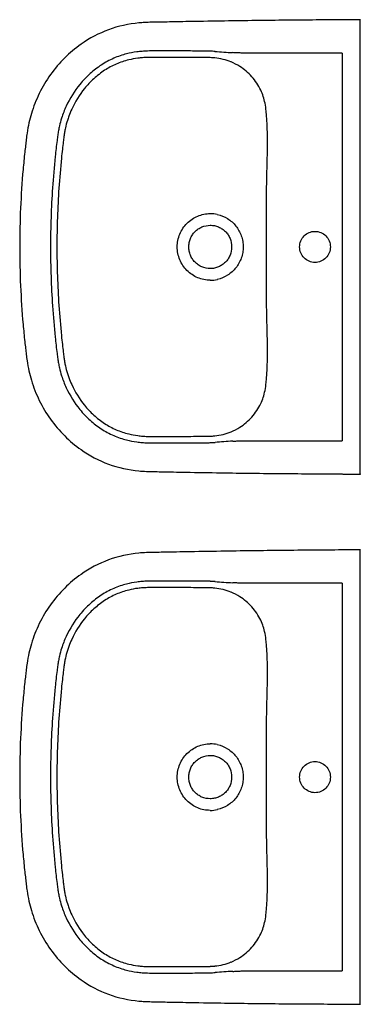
# Model space of a CAD drawing. Header units: millimetres. Extents: x 2886542 to 7567581, y -792623 to 134766.
# Tile 296 of 320: x 4931288 to 4931738, y -354273 to -352973. Entities that reach past the tile are written whole.
import ezdxf

# ---------------------------------------------------------------- set-up
doc = ezdxf.new("R2010")
doc.units = ezdxf.units.MM

msp = doc.modelspace()

# ---------------------------------------------------------------- linework, layer by layer
at = {"color": 0}
for p, q in [((4931738.4, -353560.6), (4931738.4, -352986.2)), ((4931714.6, -353017.4), (4931583.7, -353017.4)), ((4931583.7, -353028.2), (4931583.7, -353028.2)), ((4931714.6, -353017.4), (4931714.6, -353529.3)), ((4931615.2, -353109.6), (4931615.2, -353109.6)), ((4931615.2, -353437.1), (4931615.2, -353437.1)), ((4931583.7, -353529.3), (4931714.6, -353529.3)), ((4931738.4, -354260.6), (4931738.4, -353686.2)), ((4931714.6, -353717.4), (4931583.7, -353717.4)), ((4931714.6, -353717.4), (4931714.6, -354229.3)), ((4931583.7, -353728.2), (4931583.7, -353728.2)), ((4931615.2, -353809.6), (4931615.2, -353809.6)), ((4931615.2, -354137.1), (4931615.2, -354137.1)), ((4931583.7, -354229.3), (4931714.6, -354229.3))]:
    msp.add_line(p, q, dxfattribs=at)
for centre, radius, start, end in [((4931531.6, -353228.4), 213.6, 86.0078, 87.7144), ((4931749.8, -350101.1), 2921.3, 266.0078, 266.4663), ((4931536, -353124.1), 100.7, 84.2213, 87.654), ((4931538.1, -353102.8), 79.3, 68.2149, 84.2213), ((4931543, -353090.6), 66.2, 56.7828, 68.2149), ((4931540.1, -353272.7), 43.2, 77.4337, 89.9662), ((4940193.3, -353252.6), 8579.1, 179.87635, 180.1385), ((4923908.1, -353292), 7706.2, 359.84666, 0.1385), ((4931540.1, -353274.2), 43.2, 270.0218, 282.5783), ((4931539.2, -353448.1), 75, 275.3151, 292.2487), ((4931540.3, -353450.9), 72, 292.2487, 302.7535), ((4931533.3, -353385.5), 137.9, 272.8096, 275.3151), ((4931532.6, -353336), 195.9, 272.2085, 274.0693), ((4931701.6, -355712.4), 2186.5, 93.4566, 94.0693), ((4931531.6, -353928.4), 213.6, 86.0078, 87.7144), ((4931749.8, -350801.1), 2921.3, 266.0078, 266.4663), ((4931536, -353824.1), 100.7, 84.2213, 87.654), ((4931538.1, -353802.8), 79.3, 68.2149, 84.2213), ((4931543, -353790.6), 66.2, 56.7828, 68.2149), ((4931540.1, -353972.7), 43.2, 77.4337, 89.9662), ((4940193.3, -353952.6), 8579.1, 179.87635, 180.1385), ((4923908.1, -353992), 7706.2, 359.84666, 0.1385), ((4931540.1, -353974.2), 43.2, 270.0218, 282.5783), ((4931540.3, -354150.9), 72, 292.2487, 302.7535), ((4931533.3, -354085.5), 137.9, 272.8096, 275.3151), ((4931539.2, -354148.1), 75, 275.3151, 292.2487), ((4931532.6, -354036), 195.9, 272.2085, 274.0693), ((4931701.6, -356412.4), 2186.5, 93.4566, 94.0693)]:
    msp.add_arc(centre, radius, start, end, dxfattribs=at)
for points, degree, knots in [([(4931714.6, -352973.5), (4931688.4, -352973.7), (4931634.9, -352974.1), (4931566, -352975), (4931517.9, -352975.8), (4931489.8, -352976.3), (4931474.7, -352976.6), (4931462, -352976.8), (4931455.3, -352977), (4931449.7, -352977.3), (4931433.5, -352978.7), (4931405.2, -352984.9), (4931372.3, -353002.3), (4931347.1, -353023.5), (4931328.5, -353045.4), (4931313.7, -353070.3), (4931305, -353092.2), (4931300.4, -353109.9), (4931298.3, -353121.3), (4931297, -353131.3), (4931296.1, -353139.6), (4931294.6, -353152.9), (4931290.2, -353197.4), (4931288.4, -353239.2), (4931288.4, -353273.4)], 3, [624.329372, 624.329372, 624.329372, 624.329372, 702.954481, 784.872453, 830.951627, 847.339519, 869.099473, 876.286618, 885.594721, 889.203185, 893.06913, 934.29152, 975.506743, 1003.663293, 1032.591568, 1061.523462, 1090.200355, 1103.007356, 1116.545068, 1124.93032, 1133.080278, 1141.824147, 1164.862029, 1267.315864, 1267.315864, 1267.315864, 1267.315864]), ([(4931738.4, -352973.5), (4931738.4, -352973.4), (4931723, -352973.4), (4931714.6, -352973.5)], 1, [600.373143, 600.373143, 600.51024, 615.933195, 624.329372, 624.329372]), ([(4931540.1, -353014.9), (4931538.2, -353014.9), (4931534, -353014.8), (4931528.9, -353014.8), (4931522.2, -353014.8), (4931515.8, -353014.7), (4931503.5, -353014.6), (4931492.9, -353014.6), (4931482.7, -353014.5), (4931476.4, -353014.5), (4931469.6, -353014.6), (4931462.9, -353014.6), (4931456.5, -353014.7), (4931450.2, -353015.1), (4931440.9, -353016.1), (4931428.1, -353018.5), (4931412.2, -353023.9), (4931395.9, -353032.8), (4931380.9, -353044.4), (4931364.2, -353061.9), (4931351.6, -353082.1), (4931344.2, -353101.3), (4931341.1, -353112.2), (4931339.6, -353119.7), (4931338.6, -353126.1), (4931337.1, -353137.5), (4931334.5, -353160.7), (4931330.5, -353207.6), (4931329.1, -353247.4), (4931329.1, -353273.4)], 3, [175.048841, 175.048841, 175.048841, 175.048841, 180.891155, 187.66553, 190.097243, 200.971297, 207.107662, 226.924402, 232.691241, 237.690518, 245.872119, 253.117634, 257.691167, 265.085682, 272.24233, 285.758915, 303.884333, 322.571574, 341.132044, 360.794246, 394.866598, 411.87741, 422.527365, 428.832371, 434.893076, 441.844009, 463.483086, 504.881463, 582.882709, 582.882709, 582.882709, 582.882709]), ([(4931540.1, -353023.5), (4931538.3, -353023.4), (4931535.1, -353023.3), (4931530.1, -353023.4), (4931522.1, -353023.4), (4931513.7, -353023.2), (4931503.3, -353023.2), (4931494.3, -353023.2), (4931481.5, -353023.1), (4931469.2, -353023.1), (4931458.2, -353023.2), (4931450.8, -353023.5), (4931442.5, -353024.3), (4931430.7, -353026.5), (4931415.8, -353031.5), (4931400.1, -353040), (4931386, -353051), (4931370.4, -353067.5), (4931359.8, -353084.7), (4931353.7, -353099.5), (4931350.9, -353107.8), (4931349, -353114.8), (4931347.6, -353121.9), (4931346.7, -353127.9), (4931345.8, -353135.5), (4931344.7, -353145), (4931342.5, -353165.5), (4931338.9, -353208.4), (4931337.6, -353247.6), (4931337.6, -353273.4)], 3, [979.515725, 979.515725, 979.515725, 979.515725, 984.998793, 989.193783, 994.506217, 1008.836262, 1014.564091, 1025.67181, 1035.775102, 1052.873813, 1062.576161, 1068.957794, 1075.078432, 1087.407323, 1104.896786, 1122.232394, 1140.496235, 1158.413781, 1190.38659, 1200.50569, 1206.374096, 1216.605643, 1222.213255, 1228.037047, 1234.961214, 1245.092548, 1256.793198, 1296.845648, 1374.248337, 1374.248337, 1374.248337, 1374.248337]), ([(4931615.2, -353109.6), (4931615, -353106.9), (4931614.7, -353101.8), (4931614, -353093.1), (4931612.8, -353084.1), (4931610.4, -353074.7), (4931606.7, -353065.8), (4931601.7, -353057), (4931595.2, -353048.6), (4931587.7, -353041.2), (4931582.1, -353037.1), (4931579.3, -353035.3)], 3, [850.913163, 850.913163, 850.913163, 850.913163, 858.963388, 866.231581, 877.085686, 886.260054, 895.260314, 905.875022, 916.564351, 927.072225, 937.310546, 937.310546, 937.310546, 937.310546]), ([(4931614.3, -353234.1), (4931614.3, -353221.7), (4931614.4, -353205), (4931614.9, -353178.9), (4931615.5, -353160.5), (4931615.8, -353140.8), (4931615.8, -353127.8), (4931615.5, -353117.1), (4931615.3, -353112), (4931615.2, -353109.6)], 3, [726.376125, 726.376125, 726.376125, 726.376125, 763.622224, 776.430836, 804.676477, 819.055623, 835.490807, 843.719456, 850.904433, 850.904433, 850.904433, 850.904433]), ([(4931496.6, -353273.4), (4931496.6, -353267.6), (4931498.4, -353258.9), (4931503.8, -353248.7), (4931511.1, -353239.8), (4931520.7, -353233.3), (4931531.7, -353230), (4931537.3, -353229.4), (4931540.1, -353229.4)], 3, [-68.665418, -68.665418, -68.665418, -68.665418, -51.296816, -42.590342, -34.181869, -16.861064, -8.510528, 0, 0, 0, 0]), ([(4931549.5, -353230.5), (4931554.3, -353231.5), (4931563.5, -353235.3), (4931574.6, -353245.3), (4931580.7, -353256.3), (4931583.2, -353265.9), (4931583.6, -353270.9), (4931583.6, -353273.4)], 3, [9.459226, 9.459226, 9.459226, 9.459226, 24.117237, 38.862114, 53.669389, 61.303478, 68.668558, 68.668558, 68.668558, 68.668558]), ([(4931511.8, -353273.4), (4931511.8, -353271.5), (4931512.2, -353267.7), (4931513.8, -353262.3), (4931516.4, -353257.4), (4931519.9, -353253.1), (4931524.2, -353249.5), (4931530.8, -353245.9), (4931536.4, -353244.8), (4931540.1, -353244.8)], 3, [0, 0, 0, 0, 5.771404, 11.358994, 16.760694, 22.424371, 27.849839, 33.48032, 44.736035, 44.736035, 44.736035, 44.736035]), ([(4931540.1, -353244.8), (4931542, -353244.8), (4931545.8, -353245.1), (4931551.1, -353246.8), (4931556, -353249.5), (4931560.3, -353253), (4931563.8, -353257.3), (4931567.3, -353263.9), (4931568.4, -353269.6), (4931568.4, -353273.4)], 3, [44.736035, 44.736035, 44.736035, 44.736035, 50.403646, 55.91951, 61.571197, 67.020032, 72.442686, 78.078755, 89.405769, 89.405769, 89.405769, 89.405769]), ([(4931658.2, -353273.4), (4931658.2, -353270.7), (4931659.2, -353265.4), (4931663.7, -353258.5), (4931670.5, -353253.9), (4931678.5, -353252.3), (4931686.5, -353253.9), (4931693.2, -353258.5), (4931697.8, -353265.3), (4931698.8, -353270.7), (4931698.8, -353273.4)], 3, [0, 0, 0, 0, 8.041153, 16.003729, 24.145465, 32.059, 40.064065, 48.100306, 56.065262, 64.20975, 64.20975, 64.20975, 64.20975]), ([(4931288.4, -353273.4), (4931288.4, -353307.5), (4931290.2, -353349.4), (4931294.6, -353393.9), (4931296.1, -353407.1), (4931297, -353415.5), (4931298.3, -353425.4), (4931300.4, -353436.8), (4931305, -353454.6), (4931313.7, -353476.5), (4931328.5, -353501.3), (4931347.1, -353523.3), (4931372.3, -353544.5), (4931405.2, -353561.9), (4931433.5, -353568.1), (4931449.7, -353569.4), (4931455.3, -353569.7), (4931462, -353569.9), (4931474.7, -353570.2), (4931489.8, -353570.5), (4931517.9, -353571), (4931566, -353571.8), (4931634.9, -353572.7), (4931688.4, -353572.9), (4931714.6, -353573.2)], 3, [-642.986491, -642.986491, -642.986491, -642.986491, -540.532657, -517.494775, -508.750906, -500.600948, -492.215696, -478.677984, -465.870983, -437.194089, -408.262196, -379.333921, -351.177371, -309.962147, -268.739757, -264.873812, -261.265349, -251.957246, -244.770101, -223.010147, -206.622255, -160.54308, -78.625109, 0, 0, 0, 0]), ([(4931329.1, -353273.4), (4931329.1, -353299.4), (4931330.5, -353339.2), (4931334.5, -353386), (4931337.1, -353409.2), (4931338.6, -353420.7), (4931339.6, -353427), (4931341.1, -353434.5), (4931344.2, -353445.5), (4931351.6, -353464.7), (4931364.2, -353484.9), (4931380.9, -353502.4), (4931395.9, -353514), (4931412.2, -353522.8), (4931428.1, -353528.3), (4931440.9, -353530.7), (4931450.2, -353531.7), (4931456.5, -353532), (4931462.9, -353532.1), (4931469.6, -353532.2), (4931476.4, -353532.2), (4931482.7, -353532.2), (4931492.9, -353532.2), (4931503.5, -353532.1), (4931515.8, -353532.1), (4931522.2, -353532), (4931528.9, -353531.9), (4931534, -353532), (4931538.2, -353531.9), (4931540.1, -353531.8)], 3, [582.882709, 582.882709, 582.882709, 582.882709, 660.883955, 702.282331, 723.921408, 730.872341, 736.933047, 743.238052, 753.888008, 770.898819, 804.971172, 824.633373, 843.193843, 861.881084, 880.006503, 893.523087, 900.679736, 908.07425, 912.647783, 919.893298, 928.074899, 933.074176, 938.841015, 958.657755, 964.79412, 975.668174, 978.099887, 984.874262, 990.716576, 990.716576, 990.716576, 990.716576]), ([(4931337.6, -353273.4), (4931337.6, -353299.2), (4931338.9, -353338.3), (4931342.5, -353381.2), (4931344.7, -353401.7), (4931345.8, -353411.3), (4931346.7, -353418.8), (4931347.6, -353424.9), (4931349, -353432), (4931350.9, -353439), (4931353.7, -353447.2), (4931359.8, -353462), (4931370.4, -353479.2), (4931386, -353495.8), (4931400.1, -353506.8), (4931415.8, -353515.2), (4931430.7, -353520.3), (4931442.5, -353522.4), (4931450.8, -353523.3), (4931458.2, -353523.6), (4931469.2, -353523.6), (4931481.5, -353523.6), (4931494.3, -353523.6), (4931503.3, -353523.5), (4931513.7, -353523.5), (4931522.1, -353523.4), (4931530.1, -353523.4), (4931535.1, -353523.4), (4931538.3, -353523.4), (4931540.1, -353523.3)], 3, [0, 0, 0, 0, 77.402688, 117.455139, 129.155789, 139.287123, 146.21129, 152.035082, 157.642694, 167.874241, 173.742647, 183.861746, 215.834556, 233.752102, 252.015943, 269.351551, 286.841014, 299.169905, 305.290543, 311.672176, 321.374524, 338.473235, 348.576526, 359.684246, 365.412075, 379.74212, 385.054554, 389.249544, 394.732611, 394.732611, 394.732611, 394.732611]), ([(4931540.1, -353317.3), (4931537.3, -353317.3), (4931531.7, -353316.8), (4931520.7, -353313.5), (4931511.1, -353307), (4931503.8, -353298), (4931498.4, -353287.9), (4931496.6, -353279.2), (4931496.6, -353273.4)], 3, [137.337116, 137.337116, 137.337116, 137.337116, 145.847644, 154.19818, 171.518985, 179.927458, 188.633932, 206.002534, 206.002534, 206.002534, 206.002534]), ([(4931540.1, -353302), (4931536.4, -353302), (4931530.8, -353300.9), (4931524.2, -353297.3), (4931519.9, -353293.7), (4931516.4, -353289.4), (4931513.8, -353284.5), (4931512.2, -353279.1), (4931511.8, -353275.3), (4931511.8, -353273.4)], 3, [134.075503, 134.075503, 134.075503, 134.075503, 145.331218, 150.961699, 156.387167, 162.050844, 167.452544, 173.040134, 178.811538, 178.811538, 178.811538, 178.811538]), ([(4931568.4, -353273.4), (4931568.4, -353277.2), (4931567.3, -353282.8), (4931563.8, -353289.4), (4931560.3, -353293.7), (4931556, -353297.3), (4931551.1, -353299.9), (4931545.8, -353301.6), (4931542, -353302), (4931540.1, -353302)], 3, [89.405769, 89.405769, 89.405769, 89.405769, 100.732783, 106.368852, 111.791506, 117.240341, 122.892028, 128.407892, 134.075503, 134.075503, 134.075503, 134.075503]), ([(4931583.6, -353273.4), (4931583.6, -353275.8), (4931583.2, -353280.8), (4931580.7, -353290.5), (4931574.6, -353301.5), (4931563.5, -353311.4), (4931554.3, -353315.2), (4931549.5, -353316.3)], 3, [68.668558, 68.668558, 68.668558, 68.668558, 76.033638, 83.667727, 98.475003, 113.219879, 127.877891, 127.877891, 127.877891, 127.877891]), ([(4931698.8, -353273.4), (4931698.8, -353276.1), (4931697.8, -353281.5), (4931693.2, -353288.3), (4931686.5, -353292.9), (4931678.5, -353294.5), (4931670.5, -353292.8), (4931663.7, -353288.2), (4931659.2, -353281.4), (4931658.2, -353276.1), (4931658.2, -353273.4)], 3, [64.20975, 64.20975, 64.20975, 64.20975, 72.354238, 80.319194, 88.355435, 96.3605, 104.274035, 112.415771, 120.378347, 128.4195, 128.4195, 128.4195, 128.4195]), ([(4931615.2, -353437.1), (4931615.3, -353434.7), (4931615.5, -353429.6), (4931615.8, -353419), (4931615.8, -353406), (4931615.5, -353386.3), (4931614.9, -353367.8), (4931614.4, -353341.7), (4931614.3, -353325), (4931614.3, -353312.6)], 3, [523.343903, 523.343903, 523.343903, 523.343903, 530.528881, 538.757529, 555.192714, 569.57186, 597.8175, 610.626113, 647.872212, 647.872212, 647.872212, 647.872212]), ([(4931579.3, -353511.5), (4931582.1, -353509.6), (4931587.7, -353505.5), (4931595.2, -353498.1), (4931601.7, -353489.7), (4931606.7, -353480.9), (4931610.4, -353472), (4931612.8, -353462.6), (4931614, -353453.6), (4931614.7, -353444.9), (4931615, -353439.8), (4931615.2, -353437.1)], 3, [436.937791, 436.937791, 436.937791, 436.937791, 447.176112, 457.683986, 468.373315, 478.988023, 487.988283, 497.162651, 508.016755, 515.284948, 523.335174, 523.335174, 523.335174, 523.335174]), ([(4931714.6, -353573.2), (4931723, -353573.3), (4931738.4, -353573.4), (4931738.4, -353573.2)], 1, [0, 0, 8.396177, 23.819133, 23.95623, 23.95623]), ([(4931714.6, -353673.5), (4931688.4, -353673.7), (4931634.9, -353674.1), (4931566, -353675), (4931517.9, -353675.8), (4931489.8, -353676.3), (4931474.7, -353676.6), (4931462, -353676.8), (4931455.3, -353677), (4931449.7, -353677.3), (4931433.5, -353678.7), (4931405.2, -353684.9), (4931372.3, -353702.3), (4931347.1, -353723.5), (4931328.5, -353745.4), (4931313.7, -353770.3), (4931305, -353792.2), (4931300.4, -353809.9), (4931298.3, -353821.3), (4931297, -353831.3), (4931296.1, -353839.6), (4931294.6, -353852.9), (4931290.2, -353897.4), (4931288.4, -353939.2), (4931288.4, -353973.4)], 3, [624.329372, 624.329372, 624.329372, 624.329372, 702.954481, 784.872453, 830.951627, 847.339519, 869.099473, 876.286618, 885.594721, 889.203185, 893.06913, 934.29152, 975.506743, 1003.663293, 1032.591568, 1061.523462, 1090.200355, 1103.007356, 1116.545068, 1124.93032, 1133.080278, 1141.824147, 1164.862029, 1267.315864, 1267.315864, 1267.315864, 1267.315864]), ([(4931738.4, -353673.5), (4931738.4, -353673.4), (4931723, -353673.4), (4931714.6, -353673.5)], 1, [600.373143, 600.373143, 600.51024, 615.933195, 624.329372, 624.329372]), ([(4931540.1, -353714.9), (4931538.2, -353714.9), (4931534, -353714.8), (4931528.9, -353714.8), (4931522.2, -353714.8), (4931515.8, -353714.7), (4931503.5, -353714.6), (4931492.9, -353714.6), (4931482.7, -353714.5), (4931476.4, -353714.5), (4931469.6, -353714.6), (4931462.9, -353714.6), (4931456.5, -353714.7), (4931450.2, -353715.1), (4931440.9, -353716.1), (4931428.1, -353718.5), (4931412.2, -353723.9), (4931395.9, -353732.8), (4931380.9, -353744.4), (4931364.2, -353761.9), (4931351.6, -353782.1), (4931344.2, -353801.3), (4931341.1, -353812.2), (4931339.6, -353819.7), (4931338.6, -353826.1), (4931337.1, -353837.5), (4931334.5, -353860.7), (4931330.5, -353907.6), (4931329.1, -353947.4), (4931329.1, -353973.4)], 3, [175.048841, 175.048841, 175.048841, 175.048841, 180.891155, 187.66553, 190.097243, 200.971297, 207.107662, 226.924402, 232.691241, 237.690518, 245.872119, 253.117634, 257.691167, 265.085682, 272.24233, 285.758915, 303.884333, 322.571574, 341.132044, 360.794246, 394.866598, 411.87741, 422.527365, 428.832371, 434.893076, 441.844009, 463.483086, 504.881463, 582.882709, 582.882709, 582.882709, 582.882709]), ([(4931540.1, -353723.5), (4931538.3, -353723.4), (4931535.1, -353723.3), (4931530.1, -353723.4), (4931522.1, -353723.4), (4931513.7, -353723.2), (4931503.3, -353723.2), (4931494.3, -353723.2), (4931481.5, -353723.1), (4931469.2, -353723.1), (4931458.2, -353723.2), (4931450.8, -353723.5), (4931442.5, -353724.3), (4931430.7, -353726.5), (4931415.8, -353731.5), (4931400.1, -353740), (4931386, -353751), (4931370.4, -353767.5), (4931359.8, -353784.7), (4931353.7, -353799.5), (4931350.9, -353807.8), (4931349, -353814.8), (4931347.6, -353821.9), (4931346.7, -353827.9), (4931345.8, -353835.5), (4931344.7, -353845), (4931342.5, -353865.5), (4931338.9, -353908.4), (4931337.6, -353947.6), (4931337.6, -353973.4)], 3, [979.515725, 979.515725, 979.515725, 979.515725, 984.998793, 989.193783, 994.506217, 1008.836262, 1014.564091, 1025.67181, 1035.775102, 1052.873813, 1062.576161, 1068.957794, 1075.078432, 1087.407323, 1104.896786, 1122.232394, 1140.496235, 1158.413781, 1190.38659, 1200.50569, 1206.374096, 1216.605643, 1222.213255, 1228.037047, 1234.961214, 1245.092548, 1256.793198, 1296.845648, 1374.248337, 1374.248337, 1374.248337, 1374.248337]), ([(4931615.2, -353809.6), (4931615, -353806.9), (4931614.7, -353801.8), (4931614, -353793.1), (4931612.8, -353784.1), (4931610.4, -353774.7), (4931606.7, -353765.8), (4931601.7, -353757), (4931595.2, -353748.6), (4931587.7, -353741.2), (4931582.1, -353737.1), (4931579.3, -353735.3)], 3, [850.913163, 850.913163, 850.913163, 850.913163, 858.963388, 866.231581, 877.085686, 886.260054, 895.260314, 905.875022, 916.564351, 927.072225, 937.310546, 937.310546, 937.310546, 937.310546]), ([(4931614.3, -353934.1), (4931614.3, -353921.7), (4931614.4, -353905), (4931614.9, -353878.9), (4931615.5, -353860.5), (4931615.8, -353840.8), (4931615.8, -353827.8), (4931615.5, -353817.1), (4931615.3, -353812), (4931615.2, -353809.6)], 3, [726.376125, 726.376125, 726.376125, 726.376125, 763.622224, 776.430836, 804.676477, 819.055623, 835.490807, 843.719456, 850.904433, 850.904433, 850.904433, 850.904433]), ([(4931496.6, -353973.4), (4931496.6, -353967.6), (4931498.4, -353958.9), (4931503.8, -353948.7), (4931511.1, -353939.8), (4931520.7, -353933.3), (4931531.7, -353930), (4931537.3, -353929.4), (4931540.1, -353929.4)], 3, [-68.665418, -68.665418, -68.665418, -68.665418, -51.296816, -42.590342, -34.181869, -16.861064, -8.510528, 0, 0, 0, 0]), ([(4931549.5, -353930.5), (4931554.3, -353931.5), (4931563.5, -353935.3), (4931574.6, -353945.3), (4931580.7, -353956.3), (4931583.2, -353965.9), (4931583.6, -353970.9), (4931583.6, -353973.4)], 3, [9.459226, 9.459226, 9.459226, 9.459226, 24.117237, 38.862114, 53.669389, 61.303478, 68.668558, 68.668558, 68.668558, 68.668558]), ([(4931511.8, -353973.4), (4931511.8, -353971.5), (4931512.2, -353967.7), (4931513.8, -353962.3), (4931516.4, -353957.4), (4931519.9, -353953.1), (4931524.2, -353949.5), (4931530.8, -353945.9), (4931536.4, -353944.8), (4931540.1, -353944.8)], 3, [0, 0, 0, 0, 5.771404, 11.358994, 16.760694, 22.424371, 27.849839, 33.48032, 44.736035, 44.736035, 44.736035, 44.736035]), ([(4931540.1, -353944.8), (4931542, -353944.8), (4931545.8, -353945.1), (4931551.1, -353946.8), (4931556, -353949.5), (4931560.3, -353953), (4931563.8, -353957.3), (4931567.3, -353963.9), (4931568.4, -353969.6), (4931568.4, -353973.4)], 3, [44.736035, 44.736035, 44.736035, 44.736035, 50.403646, 55.91951, 61.571197, 67.020032, 72.442686, 78.078755, 89.405769, 89.405769, 89.405769, 89.405769]), ([(4931658.2, -353973.4), (4931658.2, -353970.7), (4931659.2, -353965.4), (4931663.7, -353958.5), (4931670.5, -353953.9), (4931678.5, -353952.3), (4931686.5, -353953.9), (4931693.2, -353958.5), (4931697.8, -353965.3), (4931698.8, -353970.7), (4931698.8, -353973.4)], 3, [0, 0, 0, 0, 8.041153, 16.003729, 24.145465, 32.059, 40.064065, 48.100306, 56.065262, 64.20975, 64.20975, 64.20975, 64.20975]), ([(4931288.4, -353973.4), (4931288.4, -354007.5), (4931290.2, -354049.4), (4931294.6, -354093.9), (4931296.1, -354107.1), (4931297, -354115.5), (4931298.3, -354125.4), (4931300.4, -354136.8), (4931305, -354154.6), (4931313.7, -354176.5), (4931328.5, -354201.3), (4931347.1, -354223.3), (4931372.3, -354244.5), (4931405.2, -354261.9), (4931433.5, -354268.1), (4931449.7, -354269.4), (4931455.3, -354269.7), (4931462, -354269.9), (4931474.7, -354270.2), (4931489.8, -354270.5), (4931517.9, -354271), (4931566, -354271.8), (4931634.9, -354272.7), (4931688.4, -354272.9), (4931714.6, -354273.2)], 3, [-642.986491, -642.986491, -642.986491, -642.986491, -540.532657, -517.494775, -508.750906, -500.600948, -492.215696, -478.677984, -465.870983, -437.194089, -408.262196, -379.333921, -351.177371, -309.962147, -268.739757, -264.873812, -261.265349, -251.957246, -244.770101, -223.010147, -206.622255, -160.54308, -78.625109, 0, 0, 0, 0]), ([(4931329.1, -353973.4), (4931329.1, -353999.4), (4931330.5, -354039.2), (4931334.5, -354086), (4931337.1, -354109.2), (4931338.6, -354120.7), (4931339.6, -354127), (4931341.1, -354134.5), (4931344.2, -354145.5), (4931351.6, -354164.7), (4931364.2, -354184.9), (4931380.9, -354202.4), (4931395.9, -354214), (4931412.2, -354222.8), (4931428.1, -354228.3), (4931440.9, -354230.7), (4931450.2, -354231.7), (4931456.5, -354232), (4931462.9, -354232.1), (4931469.6, -354232.2), (4931476.4, -354232.2), (4931482.7, -354232.2), (4931492.9, -354232.2), (4931503.5, -354232.1), (4931515.8, -354232.1), (4931522.2, -354232), (4931528.9, -354231.9), (4931534, -354232), (4931538.2, -354231.9), (4931540.1, -354231.8)], 3, [582.882709, 582.882709, 582.882709, 582.882709, 660.883955, 702.282331, 723.921408, 730.872341, 736.933047, 743.238052, 753.888008, 770.898819, 804.971172, 824.633373, 843.193843, 861.881084, 880.006503, 893.523087, 900.679736, 908.07425, 912.647783, 919.893298, 928.074899, 933.074176, 938.841015, 958.657755, 964.79412, 975.668174, 978.099887, 984.874262, 990.716576, 990.716576, 990.716576, 990.716576]), ([(4931337.6, -353973.4), (4931337.6, -353999.2), (4931338.9, -354038.3), (4931342.5, -354081.2), (4931344.7, -354101.7), (4931345.8, -354111.3), (4931346.7, -354118.8), (4931347.6, -354124.9), (4931349, -354132), (4931350.9, -354139), (4931353.7, -354147.2), (4931359.8, -354162), (4931370.4, -354179.2), (4931386, -354195.8), (4931400.1, -354206.8), (4931415.8, -354215.2), (4931430.7, -354220.3), (4931442.5, -354222.4), (4931450.8, -354223.3), (4931458.2, -354223.6), (4931469.2, -354223.6), (4931481.5, -354223.6), (4931494.3, -354223.6), (4931503.3, -354223.5), (4931513.7, -354223.5), (4931522.1, -354223.4), (4931530.1, -354223.4), (4931535.1, -354223.4), (4931538.3, -354223.4), (4931540.1, -354223.3)], 3, [0, 0, 0, 0, 77.402688, 117.455139, 129.155789, 139.287123, 146.21129, 152.035082, 157.642694, 167.874241, 173.742647, 183.861746, 215.834556, 233.752102, 252.015943, 269.351551, 286.841014, 299.169905, 305.290543, 311.672176, 321.374524, 338.473235, 348.576526, 359.684246, 365.412075, 379.74212, 385.054554, 389.249544, 394.732611, 394.732611, 394.732611, 394.732611]), ([(4931540.1, -354017.3), (4931537.3, -354017.3), (4931531.7, -354016.8), (4931520.7, -354013.5), (4931511.1, -354007), (4931503.8, -353998), (4931498.4, -353987.9), (4931496.6, -353979.2), (4931496.6, -353973.4)], 3, [137.337116, 137.337116, 137.337116, 137.337116, 145.847644, 154.19818, 171.518985, 179.927458, 188.633932, 206.002534, 206.002534, 206.002534, 206.002534]), ([(4931540.1, -354002), (4931536.4, -354002), (4931530.8, -354000.9), (4931524.2, -353997.3), (4931519.9, -353993.7), (4931516.4, -353989.4), (4931513.8, -353984.5), (4931512.2, -353979.1), (4931511.8, -353975.3), (4931511.8, -353973.4)], 3, [134.075503, 134.075503, 134.075503, 134.075503, 145.331218, 150.961699, 156.387167, 162.050844, 167.452544, 173.040134, 178.811538, 178.811538, 178.811538, 178.811538]), ([(4931568.4, -353973.4), (4931568.4, -353977.2), (4931567.3, -353982.8), (4931563.8, -353989.4), (4931560.3, -353993.7), (4931556, -353997.3), (4931551.1, -353999.9), (4931545.8, -354001.6), (4931542, -354002), (4931540.1, -354002)], 3, [89.405769, 89.405769, 89.405769, 89.405769, 100.732783, 106.368852, 111.791506, 117.240341, 122.892028, 128.407892, 134.075503, 134.075503, 134.075503, 134.075503]), ([(4931583.6, -353973.4), (4931583.6, -353975.8), (4931583.2, -353980.8), (4931580.7, -353990.5), (4931574.6, -354001.5), (4931563.5, -354011.4), (4931554.3, -354015.2), (4931549.5, -354016.3)], 3, [68.668558, 68.668558, 68.668558, 68.668558, 76.033638, 83.667727, 98.475003, 113.219879, 127.877891, 127.877891, 127.877891, 127.877891]), ([(4931698.8, -353973.4), (4931698.8, -353976.1), (4931697.8, -353981.5), (4931693.2, -353988.3), (4931686.5, -353992.9), (4931678.5, -353994.5), (4931670.5, -353992.8), (4931663.7, -353988.2), (4931659.2, -353981.4), (4931658.2, -353976.1), (4931658.2, -353973.4)], 3, [64.20975, 64.20975, 64.20975, 64.20975, 72.354238, 80.319194, 88.355435, 96.3605, 104.274035, 112.415771, 120.378347, 128.4195, 128.4195, 128.4195, 128.4195]), ([(4931615.2, -354137.1), (4931615.3, -354134.7), (4931615.5, -354129.6), (4931615.8, -354119), (4931615.8, -354106), (4931615.5, -354086.3), (4931614.9, -354067.8), (4931614.4, -354041.7), (4931614.3, -354025), (4931614.3, -354012.6)], 3, [523.343903, 523.343903, 523.343903, 523.343903, 530.528881, 538.757529, 555.192714, 569.57186, 597.8175, 610.626113, 647.872212, 647.872212, 647.872212, 647.872212]), ([(4931579.3, -354211.5), (4931582.1, -354209.6), (4931587.7, -354205.5), (4931595.2, -354198.1), (4931601.7, -354189.7), (4931606.7, -354180.9), (4931610.4, -354172), (4931612.8, -354162.6), (4931614, -354153.6), (4931614.7, -354144.9), (4931615, -354139.8), (4931615.2, -354137.1)], 3, [436.937791, 436.937791, 436.937791, 436.937791, 447.176112, 457.683986, 468.373315, 478.988023, 487.988283, 497.162651, 508.016755, 515.284948, 523.335174, 523.335174, 523.335174, 523.335174]), ([(4931714.6, -354273.2), (4931723, -354273.3), (4931738.4, -354273.4), (4931738.4, -354273.2)], 1, [0, 0, 8.396177, 23.819133, 23.95623, 23.95623])]:
    msp.add_open_spline(points, degree=degree, knots=knots, dxfattribs=at)
for points, degree in [([(4931738.4, -352986.2), (4931738.4, -352982.8), (4931738.4, -352979.4), (4931738.4, -352972.8), (4931738.4, -352973.1), (4931738.4, -352973.5)], 5), ([(4931583.7, -353017.4), (4931582.8, -353017.4), (4931580.9, -353017.4), (4931578.1, -353017.3), (4931575.3, -353017.1), (4931572.6, -353017), (4931570.7, -353016.9), (4931569.8, -353016.8)], 3), ([(4931569.8, -353529.9), (4931570.7, -353529.9), (4931572.6, -353529.8), (4931575.3, -353529.6), (4931578.1, -353529.5), (4931580.9, -353529.4), (4931582.8, -353529.3), (4931583.7, -353529.3)], 3), ([(4931738.4, -353573.2), (4931738.4, -353573.7), (4931738.4, -353574), (4931738.4, -353567.4), (4931738.4, -353564), (4931738.4, -353560.6)], 5), ([(4931738.4, -353686.2), (4931738.4, -353682.8), (4931738.4, -353679.4), (4931738.4, -353672.8), (4931738.4, -353673.1), (4931738.4, -353673.5)], 5), ([(4931583.7, -353717.4), (4931582.8, -353717.4), (4931580.9, -353717.4), (4931578.1, -353717.3), (4931575.3, -353717.1), (4931572.6, -353717), (4931570.7, -353716.9), (4931569.8, -353716.8)], 3), ([(4931569.8, -354229.9), (4931570.7, -354229.9), (4931572.6, -354229.8), (4931575.3, -354229.6), (4931578.1, -354229.5), (4931580.9, -354229.4), (4931582.8, -354229.3), (4931583.7, -354229.3)], 3), ([(4931738.4, -354273.2), (4931738.4, -354273.7), (4931738.4, -354274), (4931738.4, -354267.4), (4931738.4, -354264), (4931738.4, -354260.6)], 5)]:
    msp.add_open_spline(points, degree=degree, dxfattribs=at)

doc.saveas('drawing.dxf')
